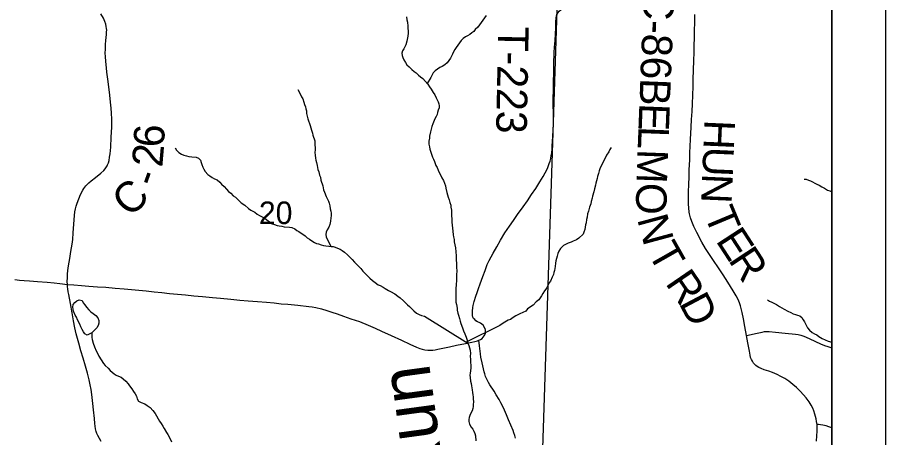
# Model space of a CAD drawing. Extents: x -7.9 to 76.1, y 0 to 22.
# Drawn here: x 7.388 to 9, y 19.274 to 20.053 of the extents above; entities that cross this region are included whole.
import ezdxf

# ---------------------------------------------------------------- set-up
doc = ezdxf.new("R2010")
doc.units = 0
for name, color, linetype in [('GM_X_County_Road', 7, 'Continuous'), ('GM_X_County_Road_Text', 7, 'Continuous'), ('GM_X_Minor_River', 7, 'Continuous'), ('GM_X_Minor_River_Text', 7, 'Continuous'), ('GM_X_Section', 7, 'Continuous'), ('GM_X_Section_Text', 7, 'Continuous'), ('GM_X_Township_Road', 7, 'Continuous'), ('GM_X_Township_Road_Text', 7, 'Continuous'), ('SC_Scratch1', 7, 'Continuous'), ('SH_Data', 7, 'Continuous')]:
    doc.layers.add(name, color=color, linetype=linetype)

msp = doc.modelspace()

# ---------------------------------------------------------------- linework, layer by layer
at = {"layer": 'GM_X_County_Road'}
for points in [[(7.543, 19.2661), (7.537, 19.2776), (7.5353, 19.2812), (7.5341, 19.2849), (7.5328, 19.2896), (7.5321, 19.2945), (7.5315, 19.2999), (7.5305, 19.3091), (7.5289, 19.3252), (7.5278, 19.3371), (7.5259, 19.3537), (7.5245, 19.363), (7.523, 19.3717), (7.5209, 19.3806), (7.5176, 19.393), (7.5143, 19.4059), (7.5098, 19.4206), (7.5056, 19.4346), (7.5016, 19.4488), (7.497, 19.4659), (7.4945, 19.477), (7.4919, 19.4904), (7.4893, 19.5051), (7.4862, 19.5224), (7.4829, 19.539), (7.4819, 19.544), (7.4811, 19.5494), (7.4808, 19.553), (7.4806, 19.5575), (7.4803, 19.5628), (7.4804, 19.5698), (7.4807, 19.5767), (7.4812, 19.5833), (7.4824, 19.5918), (7.4848, 19.6057), (7.4871, 19.6188), (7.4893, 19.632), (7.4904, 19.6412), (7.4913, 19.6534), (7.4923, 19.6692), (7.4937, 19.6853), (7.4945, 19.6924), (7.4953, 19.6976), (7.4968, 19.7028), (7.4987, 19.7085), (7.5049, 19.7241), (7.5089, 19.7325), (7.5107, 19.7354), (7.5127, 19.7381), (7.5148, 19.7405), (7.5201, 19.7459), (7.5247, 19.7499), (7.5325, 19.756), (7.5428, 19.7639), (7.5482, 19.7689), (7.5506, 19.7718), (7.5544, 19.7777), (7.5552, 19.7796), (7.5566, 19.7831), (7.5578, 19.7874), (7.5589, 19.7936), (7.5596, 19.7995), (7.5608, 19.8122), (7.5618, 19.831), (7.5627, 19.849), (7.5628, 19.864), (7.5625, 19.8752), (7.562, 19.8844), (7.5607, 19.8955), (7.5591, 19.9087), (7.5572, 19.9243), (7.5555, 19.9384), (7.5539, 19.951), (7.5529, 19.9592), (7.5515, 19.9712), (7.5509, 19.98), (7.5507, 19.9864), (7.5509, 19.9936), (7.5513, 20.0027), (7.5519, 20.0099), (7.5529, 20.0211), (7.5533, 20.0261), (7.5534, 20.0292), (7.5532, 20.0323), (7.5527, 20.0357), (7.5517, 20.0405), (7.55, 20.0452), (7.5472, 20.0513), (7.5426, 20.0595)], [(8.7419, 19.4627), (8.7388, 19.4793), (8.7362, 19.4938), (8.7338, 19.5054), (8.732, 19.5128), (8.7305, 19.5182), (8.7287, 19.5234), (8.7261, 19.5294), (8.7225, 19.5362), (8.7168, 19.5456), (8.7068, 19.5619), (8.6982, 19.5753), (8.6893, 19.5883), (8.6801, 19.6018), (8.673, 19.613), (8.6657, 19.6245), (8.6589, 19.6361), (8.6495, 19.6539), (8.6441, 19.6652), (8.6399, 19.6744), (8.6377, 19.6811), (8.6358, 19.6884), (8.6353, 19.6917), (8.6344, 19.6997), (8.6341, 19.7066), (8.6342, 19.7174), (8.6342, 19.7296), (8.6346, 19.7428), (8.635, 19.7573), (8.6353, 19.77), (8.6361, 19.7885), (8.6366, 19.8021), (8.6369, 19.8136), (8.6375, 19.8268), (8.638, 19.8377), (8.6387, 19.8494), (8.6395, 19.8636), (8.6404, 19.8786), (8.6412, 19.8926), (8.6419, 19.9084), (8.6424, 19.9247), (8.6428, 19.9384), (8.6432, 19.9548), (8.6438, 19.9729), (8.6442, 19.9876), (8.6447, 20.002), (8.645, 20.0134), (8.6453, 20.0275), (8.6456, 20.0446), (8.6458, 20.058)], [(8.8726, 19.2976), (8.8718, 19.3035), (8.8711, 19.3082), (8.8687, 19.3169), (8.8667, 19.3232), (8.8646, 19.3279), (8.8616, 19.3336), (8.8579, 19.3396), (8.8526, 19.347), (8.8475, 19.353), (8.841, 19.3597), (8.8347, 19.3662), (8.8276, 19.3723), (8.82, 19.3779), (8.8125, 19.383), (8.8054, 19.3871), (8.7984, 19.3903), (8.7896, 19.394), (8.783, 19.3965), (8.7745, 19.3992), (8.7687, 19.4015), (8.7648, 19.4033), (8.7616, 19.4051), (8.759, 19.4073), (8.7549, 19.4116), (8.7526, 19.415), (8.7508, 19.4186), (8.7493, 19.4224), (8.7483, 19.4264), (8.747, 19.4336), (8.7442, 19.4492), (8.7419, 19.4627)], [(8.8715, 19.2668), (8.8724, 19.2767), (8.8728, 19.2857), (8.8727, 19.2928), (8.8726, 19.2976)], [(8.9, 19.2919), (8.8947, 19.2938), (8.8895, 19.2954), (8.8833, 19.2968), (8.879, 19.2974), (8.8752, 19.2976), (8.8726, 19.2976)]]:
    msp.add_lwpolyline(points, dxfattribs=at)
at = {"layer": 'GM_X_Minor_River'}
for points in [[(8.1099, 20.0538), (8.1111, 20.0485), (8.1123, 20.044), (8.1128, 20.0368), (8.113, 20.0235), (8.1127, 20.0178), (8.1109, 20.009), (8.1087, 20.0018), (8.1054, 19.9945), (8.1028, 19.9907)], [(8.2581, 20.0566), (8.2552, 20.0517), (8.2518, 20.0478), (8.2488, 20.0436), (8.2429, 20.0348), (8.238, 20.0306), (8.2354, 20.0267), (8.2316, 20.0244), (8.2275, 20.0213), (8.2234, 20.0186), (8.2196, 20.0166), (8.2155, 20.0135), (8.2117, 20.0101), (8.2084, 20.0059), (8.2054, 20.0013), (8.2024, 19.997), (8.2002, 19.9932), (8.1972, 19.989), (8.1958, 19.9848), (8.1935, 19.981), (8.1921, 19.9772), (8.1891, 19.973), (8.1857, 19.9687), (8.1812, 19.9649), (8.1767, 19.9618), (8.1722, 19.9598), (8.1677, 19.9571), (8.1632, 19.954), (8.1598, 19.9502), (8.1576, 19.9463), (8.1554, 19.9414), (8.1486, 19.9305)], [(8.1028, 19.9907), (8.1017, 19.9865), (8.1021, 19.9824), (8.1033, 19.9782), (8.1053, 19.974), (8.1084, 19.9692), (8.1111, 19.965), (8.1149, 19.9609), (8.1199, 19.9564), (8.1242, 19.9523), (8.128, 19.9501), (8.1322, 19.9456), (8.136, 19.9426), (8.1403, 19.9392), (8.1499, 19.9291), (8.1526, 19.9239), (8.1561, 19.9197), (8.1599, 19.9137), (8.1627, 19.9092), (8.165, 19.9039), (8.167, 19.9002), (8.1693, 19.8964), (8.1705, 19.8926), (8.1709, 19.8888), (8.1706, 19.885), (8.1691, 19.8805), (8.1676, 19.8766), (8.1669, 19.8728), (8.1651, 19.869), (8.1629, 19.8648), (8.1592, 19.8557), (8.1574, 19.8503), (8.1563, 19.8454), (8.1545, 19.8404), (8.1531, 19.8328), (8.1527, 19.829), (8.1517, 19.8233), (8.1518, 19.818), (8.153, 19.8127), (8.1538, 19.8082), (8.1585, 19.7938), (8.1601, 19.7896), (8.162, 19.7855), (8.1648, 19.7783), (8.1671, 19.7746), (8.1691, 19.7697), (8.1761, 19.7553), (8.1792, 19.7505), (8.1808, 19.7455), (8.1828, 19.7403), (8.1832, 19.7361), (8.1852, 19.7281), (8.1864, 19.724), (8.1876, 19.7195), (8.1895, 19.7146), (8.1908, 19.7093), (8.1923, 19.7047), (8.1928, 19.7009), (8.1936, 19.6956), (8.194, 19.6911), (8.1943, 19.6729), (8.1947, 19.6676), (8.1956, 19.6619), (8.196, 19.6566), (8.1969, 19.6498), (8.1977, 19.6456), (8.1985, 19.6407), (8.1989, 19.6369), (8.2001, 19.6308), (8.201, 19.6255), (8.2018, 19.618), (8.2023, 19.6108), (8.2024, 19.6062), (8.2024, 19.6017), (8.2029, 19.5975), (8.203, 19.5888), (8.2035, 19.5827), (8.2032, 19.5755), (8.2032, 19.5698), (8.203, 19.5633), (8.2022, 19.5595), (8.2023, 19.5554), (8.202, 19.5516), (8.2017, 19.5459), (8.2018, 19.5364), (8.2019, 19.5307), (8.202, 19.525), (8.2028, 19.5201), (8.204, 19.5136), (8.2044, 19.5098), (8.2056, 19.5042), (8.2068, 19.5004), (8.2084, 19.4943), (8.21, 19.4894), (8.2108, 19.4853), (8.214, 19.477), (8.2163, 19.4717), (8.2187, 19.466), (8.221, 19.4596), (8.2226, 19.4543), (8.2242, 19.4487)], [(7.9085, 19.9189), (7.9132, 19.9099), (7.9151, 19.9054), (7.9174, 19.9016), (7.9198, 19.8956), (7.921, 19.8914), (7.9229, 19.8869), (7.923, 19.8831), (7.9242, 19.8793), (7.9246, 19.8748), (7.9258, 19.8695), (7.927, 19.8645), (7.9282, 19.8608), (7.9302, 19.8559), (7.931, 19.8521), (7.9326, 19.8479), (7.9338, 19.8438), (7.9357, 19.8381), (7.9365, 19.8343), (7.9397, 19.8241), (7.9401, 19.8203), (7.9403, 19.8074), (7.94, 19.8025), (7.9404, 19.7976), (7.9409, 19.7919), (7.9421, 19.7881), (7.9429, 19.7836), (7.9441, 19.7783), (7.9457, 19.7707), (7.9473, 19.7666), (7.9489, 19.7601), (7.9505, 19.7564), (7.9513, 19.7511), (7.9545, 19.7405), (7.9561, 19.7333), (7.9577, 19.7284), (7.9608, 19.7208), (7.9628, 19.7167), (7.9655, 19.7118), (7.9663, 19.708), (7.9675, 19.7035), (7.9687, 19.6978), (7.9695, 19.6933), (7.97, 19.6895), (7.97, 19.6849), (7.9697, 19.6811), (7.969, 19.675), (7.968, 19.6689), (7.9657, 19.664), (7.9628, 19.659), (7.9613, 19.6544), (7.9606, 19.6499), (7.9607, 19.6461), (7.9695, 19.6281)], [(7.6805, 19.811), (7.6829, 19.8065), (7.6871, 19.8024), (7.6924, 19.7994), (7.6966, 19.7976), (7.7016, 19.7958), (7.7061, 19.7951), (7.7115, 19.794), (7.7194, 19.7934), (7.7236, 19.7919), (7.7275, 19.7882), (7.729, 19.784), (7.7302, 19.7802), (7.7322, 19.7753), (7.7338, 19.7716), (7.7361, 19.767), (7.7411, 19.7614), (7.7449, 19.7588), (7.7495, 19.7558), (7.7537, 19.7532), (7.7583, 19.7514), (7.7637, 19.7473), (7.7667, 19.7436), (7.7717, 19.7391), (7.776, 19.7342), (7.7798, 19.7301), (7.7837, 19.7267), (7.7883, 19.7222), (7.7925, 19.7192), (7.7979, 19.714), (7.8032, 19.7092), (7.8097, 19.7043), (7.817, 19.6987), (7.8209, 19.6954), (7.8285, 19.6917), (7.8331, 19.6879), (7.8373, 19.6857), (7.8434, 19.6824), (7.8472, 19.6802), (7.8511, 19.6772), (7.856, 19.6735), (7.8606, 19.6701), (7.8652, 19.6687), (7.8698, 19.6668), (7.874, 19.6665), (7.8785, 19.6654), (7.8831, 19.6647), (7.8929, 19.6641), (7.8971, 19.6634), (7.9025, 19.6604), (7.9067, 19.6578), (7.9105, 19.656), (7.922, 19.6478), (7.9258, 19.6441), (7.93, 19.6415), (7.9342, 19.6385), (7.9392, 19.6355), (7.943, 19.6333), (7.9468, 19.6326), (7.9518, 19.6308), (7.956, 19.6301), (7.9605, 19.629), (7.9659, 19.6283), (7.9704, 19.628), (7.9742, 19.6277), (7.978, 19.627), (7.9818, 19.6251), (7.9868, 19.6229), (7.9906, 19.6207), (7.9948, 19.6173), (8.0006, 19.6125), (8.0052, 19.6084), (8.009, 19.6039), (8.0136, 19.599), (8.0202, 19.5923), (8.0256, 19.587), (8.029, 19.5821), (8.0336, 19.5777), (8.0371, 19.5739), (8.0421, 19.569), (8.0471, 19.5649), (8.0517, 19.5612), (8.0574, 19.5571), (8.0612, 19.5557), (8.0666, 19.5523), (8.0704, 19.5501), (8.0765, 19.5464), (8.0804, 19.5442), (8.0888, 19.5401), (8.0941, 19.536), (8.0987, 19.5326), (8.1048, 19.5274), (8.1118, 19.5199), (8.1156, 19.5166), (8.1237, 19.5087), (8.1287, 19.5046), (8.134, 19.5016), (8.1382, 19.5002), (8.1435, 19.4987), (8.2242, 19.4487)], [(8.4901, 19.8118), (8.4878, 19.808), (8.486, 19.8038), (8.4819, 19.7972), (8.4786, 19.7907), (8.4749, 19.7839), (8.4727, 19.7793), (8.4697, 19.7739), (8.4679, 19.7682), (8.4668, 19.7636), (8.465, 19.7579), (8.4643, 19.7541), (8.4632, 19.7495), (8.4621, 19.7457), (8.4614, 19.7419), (8.4596, 19.7351), (8.4578, 19.7294), (8.4556, 19.7214), (8.4549, 19.7176), (8.4531, 19.7111), (8.4524, 19.7073), (8.4498, 19.7008), (8.448, 19.6935), (8.4466, 19.6886), (8.4455, 19.6825), (8.4445, 19.6779), (8.4438, 19.6719), (8.4427, 19.668), (8.442, 19.6635), (8.4413, 19.6597), (8.4398, 19.6547), (8.4384, 19.6509), (8.4301, 19.6432), (8.4256, 19.6401), (8.42, 19.6377), (8.4158, 19.6362), (8.4102, 19.6342), (8.4019, 19.6299), (8.3963, 19.6245), (8.3933, 19.6195), (8.3915, 19.6149), (8.39, 19.61), (8.3886, 19.6054), (8.3875, 19.6012), (8.3872, 19.5971), (8.3861, 19.5906), (8.3851, 19.5837), (8.3836, 19.5799), (8.3829, 19.5761), (8.3807, 19.5712), (8.3774, 19.5635), (8.3748, 19.5597), (8.3729, 19.5559), (8.3711, 19.5513), (8.3666, 19.5459), (8.3636, 19.5406), (8.3607, 19.5367), (8.3558, 19.5291), (8.351, 19.5252), (8.3454, 19.519), (8.3352, 19.5121), (8.3315, 19.5082), (8.3209, 19.5031), (8.3172, 19.5012), (8.313, 19.4992), (8.3081, 19.4961), (8.3032, 19.4926), (8.2987, 19.4911), (8.2931, 19.4879), (8.2878, 19.4848), (8.2837, 19.4814), (8.2208, 19.4508)], [(8.8488, 19.7531), (8.8526, 19.7528), (8.8568, 19.751), (8.8606, 19.7495), (8.872, 19.7436), (8.8766, 19.7414), (8.8816, 19.7388), (8.8862, 19.7362), (8.8923, 19.7325), (8.8961, 19.7311), (8.9, 19.7294)], [(7.5255, 19.4678), (7.5172, 19.4635), (7.5126, 19.4657), (7.5103, 19.4698), (7.5076, 19.474), (7.5056, 19.4789), (7.5033, 19.4838), (7.499, 19.4921), (7.4971, 19.4966), (7.4947, 19.5004), (7.4916, 19.5079), (7.4907, 19.5155), (7.4911, 19.5201), (7.494, 19.5243), (7.4978, 19.5274), (7.5023, 19.5293), (7.5076, 19.5275), (7.51, 19.5233), (7.5127, 19.5196), (7.5158, 19.5155), (7.52, 19.5106), (7.5238, 19.5068), (7.5284, 19.5035), (7.533, 19.4998), (7.5369, 19.4956), (7.5385, 19.4907), (7.5385, 19.4858), (7.5375, 19.4816), (7.5352, 19.4774), (7.5255, 19.4678)], [(8.7805, 19.529), (8.7843, 19.5264), (8.7889, 19.5246), (8.7935, 19.522), (8.7973, 19.5202), (8.8031, 19.5168), (8.8073, 19.5142), (8.8115, 19.512), (8.8183, 19.5083), (8.8241, 19.5054), (8.8283, 19.5031), (8.8328, 19.5017), (8.8366, 19.5006), (8.8404, 19.4991), (8.8443, 19.4965), (8.8466, 19.492), (8.8493, 19.4883), (8.8517, 19.483), (8.8548, 19.4773), (8.8586, 19.4728), (8.8636, 19.4687), (8.8678, 19.4661), (8.872, 19.4639), (8.8762, 19.4609), (8.882, 19.4576), (8.8877, 19.455), (8.893, 19.4524), (8.8999, 19.4503), (8.9, 19.4502)], [(7.5255, 19.4678), (7.5256, 19.464), (7.526, 19.4591), (7.5264, 19.4553), (7.528, 19.4485), (7.5308, 19.4417), (7.5339, 19.4345), (7.5366, 19.4304), (7.5386, 19.4247), (7.5429, 19.4179), (7.5475, 19.4112), (7.5506, 19.4074), (7.5563, 19.4022), (7.5598, 19.3981), (7.5671, 19.3921), (7.5713, 19.3895), (7.5755, 19.3873), (7.5801, 19.3854), (7.5839, 19.3824), (7.5889, 19.3783), (7.5935, 19.3735), (7.5958, 19.3697), (7.6001, 19.3641), (7.6032, 19.3592), (7.6063, 19.3547), (7.6086, 19.3502), (7.6102, 19.3452), (7.6125, 19.3411), (7.6175, 19.3389), (7.624, 19.3359), (7.6286, 19.3333), (7.6339, 19.3296), (7.6393, 19.3236), (7.6435, 19.318), (7.6459, 19.3139), (7.649, 19.3082), (7.6517, 19.3041), (7.6544, 19.2996), (7.6575, 19.295), (7.6602, 19.2905), (7.6645, 19.283), (7.6668, 19.2792), (7.6699, 19.274), (7.6738, 19.266)], [(8.2242, 19.4487), (8.2262, 19.4445), (8.227, 19.44), (8.2282, 19.4358), (8.229, 19.4294), (8.2287, 19.4244), (8.2292, 19.4184), (8.2294, 19.4024), (8.2284, 19.3933), (8.2277, 19.3895), (8.2285, 19.385), (8.2293, 19.3781), (8.2302, 19.3736), (8.231, 19.3698), (8.2314, 19.3656), (8.2322, 19.3619), (8.2326, 19.3573), (8.2335, 19.3528), (8.2339, 19.349), (8.2339, 19.3452), (8.2344, 19.3399), (8.2341, 19.3349), (8.2338, 19.3311), (8.2331, 19.3273), (8.232, 19.3231), (8.2294, 19.3186), (8.2275, 19.3147), (8.2264, 19.3109), (8.2257, 19.3071), (8.2258, 19.3033), (8.2274, 19.2984), (8.2301, 19.2928), (8.2336, 19.289), (8.2355, 19.2852), (8.2371, 19.2811), (8.2383, 19.2766), (8.2392, 19.2678)]]:
    msp.add_lwpolyline(points, dxfattribs=at)
at = {"layer": 'GM_X_Section'}
msp.add_lwpolyline([(7.3774, 20.223), (8.3939, 20.1994), (8.3601, 19.1779), (7.3421, 19.2056)], close=True, dxfattribs=at)
at = {"layer": 'GM_X_Township_Road'}
for points in [[(8.3881, 20.05), (8.3882, 20.0523), (8.3886, 20.0549), (8.3896, 20.0581), (8.3905, 20.0599), (8.3916, 20.0616), (8.3939, 20.0646), (8.397, 20.0671), (8.3988, 20.0682), (8.4012, 20.0693), (8.4037, 20.0701), (8.4157, 20.0728), (8.4249, 20.0747), (8.4373, 20.077), (8.4478, 20.0789), (8.4539, 20.0806), (8.4568, 20.0818), (8.4596, 20.0832), (8.4617, 20.0846), (8.4651, 20.0877), (8.4687, 20.0921), (8.471, 20.0956)], [(8.3833, 19.8598), (8.3833, 19.8619), (8.3832, 19.8775), (8.3828, 19.8884), (8.3826, 19.8985), (8.3827, 19.9048), (8.383, 19.9159), (8.3834, 19.9318), (8.3837, 19.952), (8.384, 19.9661), (8.3846, 19.9878), (8.3851, 19.9974), (8.386, 20.0102), (8.3869, 20.0223), (8.3875, 20.033), (8.3876, 20.0389), (8.3878, 20.0466), (8.3881, 20.05)], [(8.2448, 19.4542), (8.2479, 19.4557), (8.2504, 19.4576), (8.2528, 19.4597), (8.2547, 19.4622), (8.2559, 19.4642), (8.2569, 19.4675), (8.257, 19.4698), (8.2568, 19.4726), (8.256, 19.4756), (8.2547, 19.4784), (8.253, 19.4813), (8.25, 19.4841), (8.2475, 19.4859), (8.2453, 19.487), (8.242, 19.4885), (8.239, 19.4903), (8.2368, 19.4924), (8.2349, 19.4946), (8.2336, 19.4972), (8.2329, 19.4999), (8.2326, 19.5031), (8.2327, 19.5082), (8.2333, 19.5146), (8.234, 19.5187), (8.2359, 19.5257), (8.2392, 19.5358), (8.2417, 19.5429), (8.2442, 19.5499), (8.2472, 19.5585), (8.2522, 19.5725), (8.2561, 19.5835), (8.2602, 19.5946), (8.2617, 19.5982), (8.2636, 19.602), (8.2713, 19.6154), (8.278, 19.6275), (8.2846, 19.6394), (8.2929, 19.6531), (8.3015, 19.6657), (8.309, 19.6764), (8.3165, 19.687), (8.3266, 19.7013), (8.3347, 19.7128), (8.3425, 19.7245), (8.3501, 19.7358), (8.3579, 19.748), (8.364, 19.7575), (8.3679, 19.7648), (8.3718, 19.7727), (8.3739, 19.7779), (8.3752, 19.7818), (8.3768, 19.7864), (8.3781, 19.7914), (8.3791, 19.7965), (8.3799, 19.8017), (8.3806, 19.8091), (8.381, 19.8144), (8.3819, 19.8313), (8.3827, 19.845), (8.3832, 19.8546), (8.3833, 19.8598)], [(7.3826, 19.567), (7.3915, 19.5656), (7.4, 19.5648), (7.4102, 19.564), (7.4249, 19.563), (7.4427, 19.5616), (7.4557, 19.5603), (7.4665, 19.5591), (7.4806, 19.5575)], [(7.4806, 19.5575), (7.4926, 19.5566), (7.5066, 19.5556), (7.5205, 19.5546), (7.5366, 19.5534), (7.5517, 19.5523), (7.5693, 19.5509), (7.5856, 19.5497), (7.5997, 19.5485), (7.6131, 19.5471), (7.6268, 19.5456), (7.6416, 19.5439), (7.6559, 19.5424), (7.67, 19.541), (7.6847, 19.5396), (7.6995, 19.5382), (7.7154, 19.5367), (7.7313, 19.5352), (7.7499, 19.5334), (7.765, 19.532), (7.7837, 19.5302), (7.8007, 19.5286), (7.8163, 19.5274), (7.8332, 19.526), (7.8504, 19.5246), (7.8642, 19.5232), (7.8772, 19.5219), (7.8896, 19.5207), (7.9085, 19.5189), (7.9289, 19.5169), (7.9349, 19.516), (7.9421, 19.5147), (7.9522, 19.5123), (7.9621, 19.5095), (7.9715, 19.5063), (7.9815, 19.5029), (7.9929, 19.4989), (8.007, 19.494), (8.0226, 19.4886), (8.0393, 19.4819), (8.0519, 19.4765), (8.0635, 19.471), (8.0815, 19.4626), (8.1006, 19.4543), (8.1162, 19.447), (8.1287, 19.4411), (8.1347, 19.4387), (8.1392, 19.4374), (8.1443, 19.4364), (8.1497, 19.4358), (8.1542, 19.4357), (8.1593, 19.436), (8.1636, 19.4365), (8.1685, 19.4373), (8.1776, 19.4395), (8.1898, 19.4421), (8.2032, 19.4448), (8.2199, 19.4482), (8.2317, 19.4505), (8.237, 19.4516), (8.2419, 19.453), (8.2448, 19.4542)], [(8.7419, 19.4627), (8.7612, 19.4673), (8.7708, 19.4693), (8.775, 19.4702), (8.779, 19.4704), (8.7839, 19.4704), (8.7957, 19.4692), (8.8134, 19.4674), (8.8323, 19.4656), (8.8376, 19.4649), (8.8427, 19.4637), (8.8481, 19.4618), (8.858, 19.4571), (8.8697, 19.4518), (8.8793, 19.4476), (8.8864, 19.4446), (8.8925, 19.4424), (8.8985, 19.4407), (8.9, 19.4403)], [(8.3126, 19.2728), (8.3115, 19.2772), (8.3097, 19.2822), (8.308, 19.2867), (8.3039, 19.2966), (8.2998, 19.3064), (8.2959, 19.3157), (8.292, 19.3243), (8.2884, 19.3322), (8.2853, 19.338), (8.282, 19.344), (8.2767, 19.353), (8.2727, 19.3599), (8.2652, 19.3713), (8.2623, 19.376), (8.2594, 19.3817), (8.2572, 19.387), (8.2556, 19.3915), (8.2545, 19.3954), (8.2506, 19.4119), (8.2482, 19.4227), (8.2474, 19.4289), (8.2459, 19.4438), (8.2448, 19.4542)]]:
    msp.add_lwpolyline(points, dxfattribs=at)
at = {"layer": 'SC_Scratch1'}
msp.add_lwpolyline([(8.9, 19.1606), (8.9, 20.1803), (8.3939, 20.1994), (8.3601, 19.1779)], close=True, dxfattribs=at)
at = {"layer": 'SH_Data'}
for p, q in [((9, 21), (9, 14)), ((8.9, 20.9), (8.9, 14.1))]:
    msp.add_line(p, q, dxfattribs=at)

# ---------------------------------------------------------------- texts
at = {"layer": 'GM_X_County_Road_Text'}
for s, height, rotation, p in [('C-86', 0.05682, 267.5998, (8.5512, 20.1035)), ('B', 0.0568, 267.7981, (8.5445, 19.9408)), ('E', 0.0568, 267.7986, (8.5427, 19.8942)), ('6', 0.0568, 87.387, (7.6597, 19.8111)), ('H', 0.0568, 267.493, (8.6638, 19.8638)), ('L', 0.0568, 267.8008, (8.5411, 19.8517)), ('2', 0.0568, 85.161, (7.6566, 19.7738)), ('M', 0.0568, 267.9317, (8.5394, 19.8091)), ('U', 0.0568, 267.4971, (8.6617, 19.8138)), ('-', 0.0568, 70.2992, (7.6453, 19.7361)), ('N', 0.0568, 267.5616, (8.6595, 19.7638)), ('C', 0.0568, 44.6302, (7.5973, 19.6801)), ('O', 0.0568, 268.7801, (8.5372, 19.7465)), ('T', 0.0568, 292.6206, (8.662, 19.6878)), ('N', 0.0568, 285.1133, (8.5382, 19.679)), ('E', 0.0568, 303.024, (8.6835, 19.6388)), ('T', 0.0568, 299.5793, (8.5572, 19.6163)), ('R', 0.0568, 303.3633, (8.7068, 19.6028)), ('R', 0.0568, 304.3931, (8.5897, 19.5598)), ('D', 0.0568, 297.8831, (8.6152, 19.5228))]:
    msp.add_text(s, height=height, rotation=rotation, dxfattribs=at).set_placement(p)
at = {"layer": 'GM_X_Minor_River_Text'}
msp.add_text('Run', height=0.09468, rotation=97.6932, dxfattribs=at).set_placement((8.183, 19.1829))
at = {"layer": 'GM_X_Section_Text'}
msp.add_text('20', height=0.04186, rotation=0, dxfattribs=at).set_placement((7.8361, 19.6695))
at = {"layer": 'GM_X_Township_Road_Text'}
msp.add_text('T-223', height=0.05682, rotation=268.899, dxfattribs=at).set_placement((8.2804, 20.0363))

doc.saveas('drawing.dxf')
